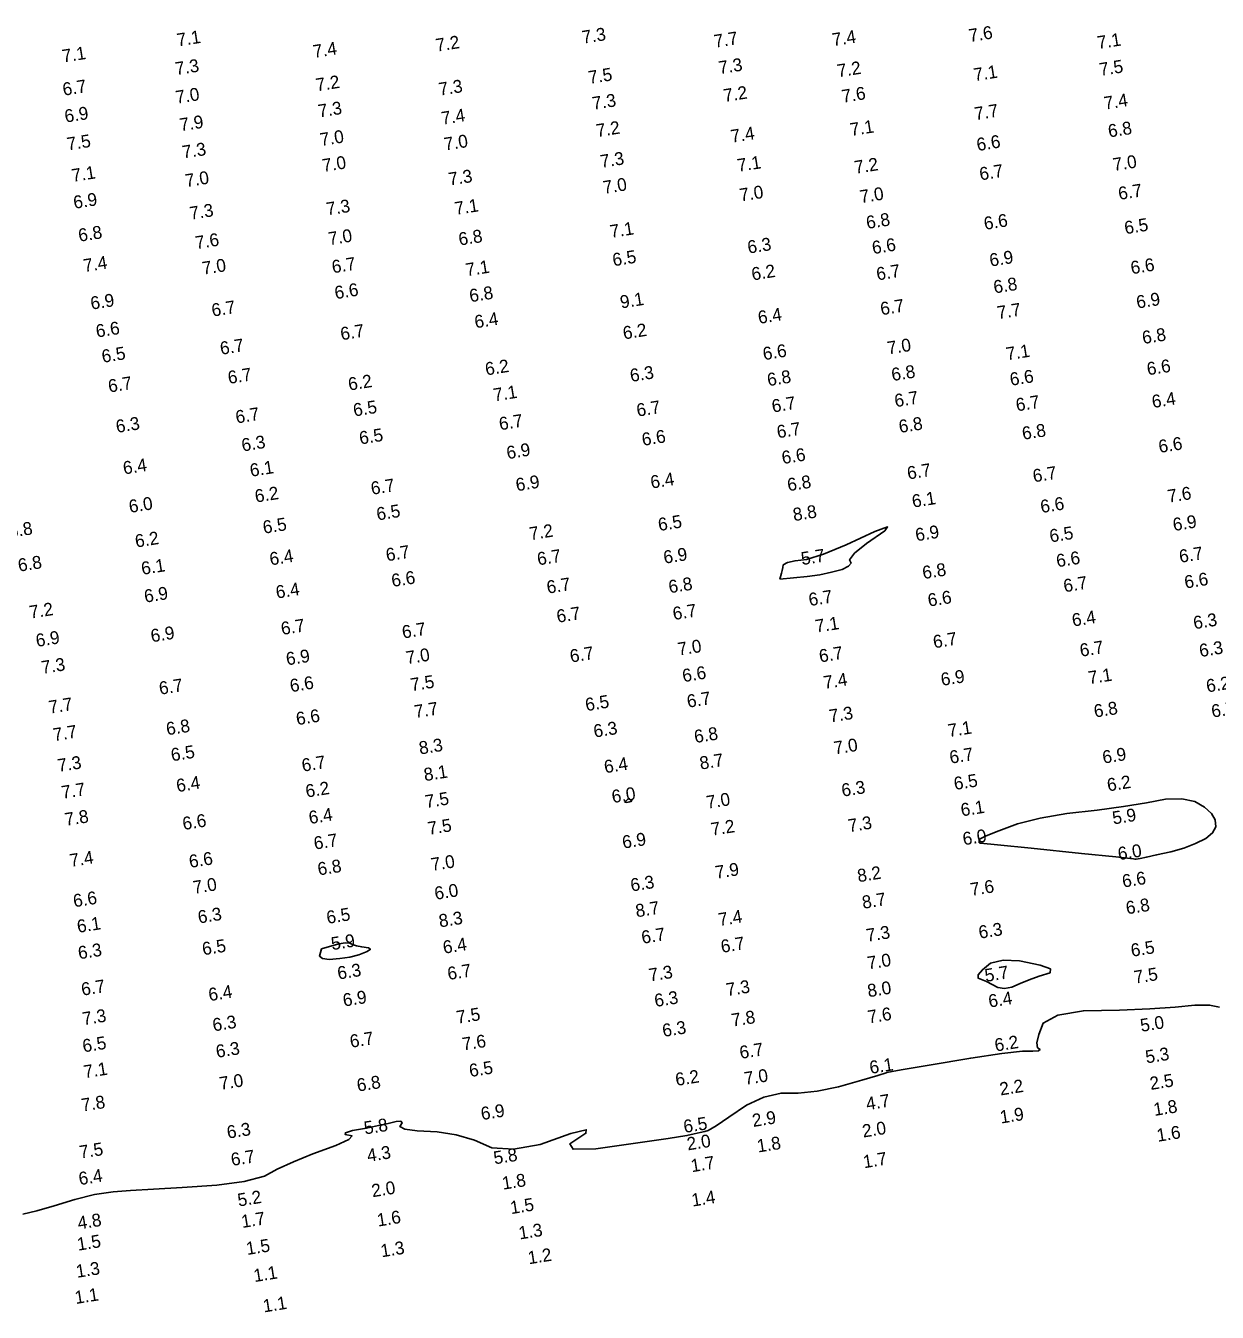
# Model space of a CAD drawing. Extents: x 988130 to 1132882, y 654656 to 841453.
# Drawn here: x 1106589 to 1107053, y 666006 to 666506 of the extents above; entities that cross this region are included whole.
import ezdxf

# ---------------------------------------------------------------- set-up
doc = ezdxf.new("R2010")
doc.units = 0
doc.layers.add('V-TOPO-MINR', color=7, linetype='Continuous')
doc.layers.add('V-TOPO-SOUN', color=7, linetype='Continuous')

msp = doc.modelspace()

# ---------------------------------------------------------------- linework, layer by layer
at = {"layer": 'V-TOPO-MINR'}
for points in [[(1106882.52, 666290.93), (1106883.11, 666293.21), (1106883.38, 666294.32), (1106883.62, 666295.4), (1106883.83, 666296.45), (1106885.44, 666297.32), (1106888.44, 666298.02), (1106892.83, 666298.54), (1106899.45, 666300.62), (1106908.3, 666304.24), (1106919.38, 666309.41), (1106924.39, 666311.2), (1106923.31, 666309.63), (1106916.16, 666304.69), (1106911.59, 666300.96), (1106909.61, 666298.44), (1106910.22, 666297.13), (1106909.24, 666295.88), (1106906.7, 666294.69), (1106902.57, 666293.55), (1106898.05, 666292.63), (1106893.14, 666291.92)], [(1106822.69, 666204.63), (1106823.49, 666205.39), (1106823.82, 666205.56), (1106824.09, 666205.52), (1106824.3, 666205.27), (1106824.51, 666205.08), (1106824.73, 666204.95), (1106824.95, 666204.89), (1106825, 666204.78), (1106824.87, 666204.64), (1106824.57, 666204.46), (1106824.11, 666204.32), (1106823.5, 666204.22), (1106822.74, 666204.14), (1106822.31, 666204.16), (1106822.21, 666204.26)], [(1106960.18, 666188.35), (1106960.46, 666188.27), (1106967.09, 666187.59), (1106980.22, 666186.27), (1106999.84, 666184.32), (1107013.09, 666182.97), (1107019.97, 666182.23), (1107020.48, 666182.11), (1107021.09, 666182.09), (1107021.8, 666182.16), (1107022.61, 666182.33), (1107025.01, 666182.85), (1107028.99, 666183.71), (1107034.56, 666184.92), (1107039.6, 666186.38), (1107044.13, 666188.1), (1107048.15, 666190.07), (1107050.75, 666192.26), (1107051.95, 666194.69), (1107051.73, 666197.34), (1107050.3, 666199.86), (1107047.65, 666202.25), (1107043.78, 666204.52), (1107038.72, 666205.56), (1107032.47, 666205.37), (1107025.03, 666203.96), (1107016.14, 666202.55), (1107005.82, 666201.16), (1106994.05, 666199.78), (1106983.76, 666197.98), (1106974.94, 666195.76), (1106967.61, 666193.13), (1106962.67, 666191.16), (1106960.14, 666189.85), (1106960, 666189.2), (1106959.95, 666188.75), (1106959.98, 666188.49)], [(1106704.39, 666147.27), (1106711.09, 666149.14), (1106713.64, 666149.55), (1106715.4, 666149.45), (1106716.36, 666148.83), (1106717.89, 666148.32), (1106719.99, 666147.92), (1106722.67, 666147.64), (1106723.39, 666147.04), (1106722.14, 666146.13), (1106718.92, 666144.91), (1106715.39, 666144), (1106711.52, 666143.4), (1106707.33, 666143.11), (1106704.68, 666143.41), (1106703.56, 666144.31)], [(1106962.82, 666134.54), (1106967.32, 666132.13), (1106969.88, 666131.8), (1106972.75, 666132.35), (1106975.93, 666133.79), (1106979.45, 666135.19), (1106983.33, 666136.57), (1106987.57, 666137.92), (1106987.71, 666139.37), (1106983.76, 666140.9), (1106975.73, 666142.53), (1106969.29, 666142.77), (1106964.46, 666141.61), (1106961.24, 666139.06), (1106959.62, 666137.14), (1106959.61, 666135.85)]]:
    msp.add_lwpolyline(points, close=True, dxfattribs=at)
msp.add_lwpolyline([(1107053.45, 666124.51), (1107049.55, 666125.32), (1107043.78, 666125.33), (1107036.14, 666124.53), (1107026.38, 666123.89), (1107014.51, 666123.42), (1107000.52, 666123.11), (1106990.64, 666121.42), (1106984.87, 666118.35), (1106983.22, 666113.9), (1106982.47, 666110.69), (1106982.63, 666108.74), (1106983.7, 666108.03), (1106983.09, 666107.57), (1106980.8, 666107.37), (1106976.84, 666107.41), (1106968.82, 666106.54), (1106956.73, 666104.75), (1106940.59, 666102.04), (1106929.72, 666100.17), (1106924.12, 666099.15), (1106923.8, 666098.96), (1106920.56, 666097.98), (1106914.4, 666096.19), (1106905.31, 666093.6), (1106897.05, 666091.9), (1106889.6, 666091.08), (1106882.99, 666091.14), (1106876.3, 666089.6), (1106869.54, 666086.46), (1106862.71, 666081.73), (1106857.73, 666078.44), (1106854.59, 666076.6), (1106853.3, 666076.21), (1106851.5, 666075.76), (1106849.2, 666075.24), (1106846.39, 666074.65), (1106839.09, 666073.49), (1106827.27, 666071.77), (1106810.96, 666069.48), (1106802.16, 666069.34), (1106800.88, 666071.35), (1106807.11, 666075.51), (1106807.26, 666076.87), (1106801.33, 666075.42), (1106789.31, 666071.18), (1106779.04, 666069.33), (1106770.52, 666069.87), (1106763.76, 666072.8), (1106756.68, 666074.88), (1106749.29, 666076.1), (1106741.59, 666076.46), (1106736.75, 666077.16), (1106734.77, 666078.19), (1106735.65, 666079.55), (1106735.2, 666080.19), (1106733.42, 666080.12), (1106730.32, 666079.34), (1106726.45, 666078.48), (1106721.81, 666077.55), (1106716.4, 666076.55), (1106713.66, 666075.7), (1106713.6, 666075.02), (1106716.21, 666074.49), (1106714.99, 666073.07), (1106709.93, 666070.74), (1106701.03, 666067.51), (1106693.44, 666064.45), (1106687.15, 666061.57), (1106682.16, 666058.85), (1106674.35, 666056.76), (1106663.71, 666055.31), (1106650.24, 666054.48), (1106639.02, 666053.79), (1106630.06, 666053.23), (1106623.34, 666052.8), (1106616.16, 666051.67), (1106608.52, 666049.84), (1106600.41, 666047.3), (1106593.66, 666045.38), (1106588.29, 666044.09)], dxfattribs=at)

# ---------------------------------------------------------------- texts
at = {"layer": 'V-TOPO-SOUN'}
for s, p in [('7.3', (1106806.01, 666499)), ('7.6', (1106956.35, 666499.64)), ('7.1', (1106648.51, 666497.92)), ('7.2', (1106749.14, 666495.89)), ('7.7', (1106857.31, 666497.43)), ('7.4', (1106903.25, 666498.03)), ('7.1', (1107006.27, 666496.89)), ('7.1', (1106603.91, 666491.66)), ('7.4', (1106701.45, 666493.45)), ('7.3', (1106647.87, 666486.77)), ('7.3', (1106859.09, 666487.14)), ('7.2', (1106905.19, 666485.92)), ('7.1', (1106958.23, 666484.4)), ('7.5', (1107007.09, 666486.46)), ('6.7', (1106604.1, 666478.77)), ('7.2', (1106702.53, 666480.46)), ('7.3', (1106750.32, 666478.79)), ('7.5', (1106808.48, 666483.36)), ('7.0', (1106648.02, 666475.66)), ('7.2', (1106861, 666476.32)), ('7.6', (1106906.98, 666476.04)), ('7.3', (1106703.42, 666470.3)), ('7.3', (1106809.97, 666473.28)), ('7.7', (1106958.57, 666469.27)), ('7.4', (1107008.91, 666473.36)), ('6.9', (1106604.87, 666468.31)), ('7.9', (1106649.58, 666464.94)), ('7.4', (1106751.3, 666467.49)), ('7.0', (1106704.17, 666459.22)), ('7.2', (1106811.5, 666462.69)), ('7.4', (1106863.83, 666460.5)), ('7.1', (1106910.22, 666463.11)), ('6.8', (1107010.5, 666462.54)), ('7.5', (1106605.76, 666457.48)), ('7.3', (1106650.6, 666454.33)), ('7.0', (1106752.39, 666457.45)), ('6.6', (1106959.39, 666457.27)), ('7.0', (1106705.04, 666449.13)), ('7.3', (1106813.1, 666450.72)), ('7.1', (1106866.34, 666449.17)), ('7.0', (1107012.37, 666449.49)), ('7.1', (1106607.64, 666445.25)), ('7.3', (1106754.11, 666443.84)), ('7.2', (1106911.9, 666448.44)), ('6.7', (1106960.49, 666445.86)), ('7.0', (1106651.75, 666443.24)), ('7.0', (1106814.17, 666440.62)), ('6.9', (1106608.28, 666434.81)), ('7.0', (1106867.24, 666437.65)), ('7.0', (1106914, 666437.02)), ('6.7', (1107014.47, 666438.26)), ('7.3', (1106653.48, 666430.57)), ('7.3', (1106706.59, 666432.24)), ('7.1', (1106756.52, 666432.44)), ('6.8', (1106916.47, 666426.97)), ('6.6', (1106962.22, 666426.62)), ('6.5', (1107016.84, 666424.94)), ('6.8', (1106610.21, 666422.01)), ('7.6', (1106655.66, 666419.12)), ('7.0', (1106707.39, 666420.7)), ('6.8', (1106758.02, 666420.52)), ('7.1', (1106816.86, 666423.49)), ('6.3', (1106870.32, 666417.39)), ('6.6', (1106918.74, 666417.2)), ('7.4', (1106612.18, 666410.23)), ('7.0', (1106658.36, 666409.2)), ('6.7', (1106708.75, 666409.77)), ('6.5', (1106817.84, 666412.49)), ('6.9', (1106964.39, 666412.35)), ('6.6', (1107019.27, 666409.4)), ('7.1', (1106760.79, 666408.6)), ('6.2', (1106871.89, 666406.96)), ('6.7', (1106920.43, 666406.98)), ('6.6', (1106709.83, 666399.7)), ('6.8', (1106965.94, 666401.92)), ('6.9', (1106614.93, 666395.61)), ('6.8', (1106762.21, 666398.51)), ('9.1', (1106820.81, 666396.08)), ('6.9', (1107021.48, 666396.04)), ('6.7', (1106662.01, 666392.9)), ('6.4', (1106874.41, 666390.09)), ('6.7', (1106921.97, 666393.46)), ('7.7', (1106967.36, 666391.94)), ('6.6', (1106617.02, 666384.77)), ('6.7', (1106712.09, 666383.72)), ('6.4', (1106764.21, 666388.37)), ('6.2', (1106821.9, 666384.05)), ('6.8', (1107023.75, 666382.26)), ('6.5', (1106619.29, 666374.97)), ('6.7', (1106665.29, 666378.08)), ('6.6', (1106876.29, 666375.99)), ('7.0', (1106924.64, 666378.19)), ('7.1', (1106970.85, 666375.93)), ('6.2', (1106768.36, 666370.05)), ('6.6', (1107025.57, 666370.09)), ('6.7', (1106668.32, 666366.73)), ('6.2', (1106715.12, 666364.16)), ('6.3', (1106824.66, 666367.52)), ('6.8', (1106877.99, 666365.89)), ('6.8', (1106926.28, 666367.87)), ('6.6', (1106972.31, 666366.04)), ('6.7', (1106621.81, 666363.4)), ('7.1', (1106771.55, 666359.97)), ('6.5', (1106717.05, 666354.1)), ('6.7', (1106827.21, 666354.03)), ('6.7', (1106879.76, 666355.63)), ('6.7', (1106927.47, 666357.73)), ('6.7', (1106974.65, 666356.09)), ('6.4', (1107027.52, 666357.38)), ('6.7', (1106671.33, 666351.38)), ('6.7', (1106773.75, 666348.74)), ('6.3', (1106624.81, 666347.72)), ('6.7', (1106881.72, 666345.62)), ('6.8', (1106929.14, 666347.68)), ('6.8', (1106977.07, 666345.03)), ('6.3', (1106673.65, 666340.49)), ('6.5', (1106719.41, 666343.22)), ('6.6', (1106829.26, 666342.68)), ('6.6', (1107030.12, 666339.92)), ('6.9', (1106776.66, 666337.51)), ('6.6', (1106883.63, 666335.6)), ('6.4', (1106627.58, 666331.56)), ('6.1', (1106676.89, 666330.67)), ('6.7', (1106932.39, 666329.61)), ('6.7', (1106723.92, 666323.66)), ('6.9', (1106780.24, 666325.04)), ('6.4', (1106832.61, 666326.08)), ('6.8', (1106885.81, 666325.03)), ('6.7', (1106981.23, 666328.5)), ('6.2', (1106678.83, 666320.63)), ('7.6', (1107033.61, 666320.59)), ('6.0', (1106629.85, 666316.62)), ('6.5', (1106726.11, 666313.68)), ('6.1', (1106934.27, 666318.66)), ('6.6', (1106984.19, 666316.57)), ('6.5', (1106835.58, 666309.57)), ('8.8', (1106887.99, 666313.45)), ('6.9', (1107035.66, 666309.57)), ('6.8', (1106583.15, 666306.94)), ('6.5', (1106681.93, 666308.53)), ('7.2', (1106785.53, 666306.03)), ('6.9', (1106935.58, 666305.58)), ('6.5', (1106987.73, 666305.14)), ('6.2', (1106632.26, 666303.15)), ('6.8', (1106586.75, 666293.77)), ('6.4', (1106684.55, 666296.22)), ('6.7', (1106729.77, 666297.8)), ('6.7', (1106788.58, 666296.23)), ('6.9', (1106837.66, 666296.87)), ('5.7', (1106891.15, 666296.35)), ('6.6', (1106990.36, 666295.48)), ('6.7', (1107038.12, 666297.23)), ('6.1', (1106634.67, 666292.54)), ('6.8', (1106938.31, 666290.9)), ('6.6', (1106731.91, 666287.82)), ('6.7', (1106792.27, 666285.22)), ('6.8', (1106839.65, 666285.39)), ('6.7', (1106993.15, 666285.77)), ('6.6', (1107040.17, 666287.22)), ('6.9', (1106635.8, 666281.72)), ('6.4', (1106686.97, 666283.32)), ('6.7', (1106894.1, 666280.41)), ('6.6', (1106940.41, 666280.18)), ('7.2', (1106591.2, 666275.53)), ('6.7', (1106796.13, 666273.92)), ('6.7', (1106841.27, 666274.98)), ('6.7', (1106688.98, 666269.17)), ('7.1', (1106896.66, 666270.07)), ('6.4', (1106996.47, 666272.44)), ('6.3', (1107043.63, 666271.41)), ('6.9', (1106593.68, 666264.53)), ('6.9', (1106638.34, 666266.34)), ('6.7', (1106736.04, 666267.8)), ('6.7', (1106942.47, 666264)), ('7.0', (1106843.2, 666261.17)), ('6.7', (1106999.5, 666260.71)), ('6.3', (1107045.93, 666260.59)), ('7.3', (1106595.83, 666254.04)), ('6.9', (1106690.95, 666257.36)), ('7.0', (1106737.55, 666257.8)), ('6.7', (1106801.3, 666258.45)), ('6.7', (1106898.15, 666258.48)), ('6.6', (1106845, 666250.84)), ('6.9', (1106945.48, 666249.39)), ('7.1', (1107002.77, 666250.03)), ('6.7', (1106641.58, 666245.95)), ('6.6', (1106692.45, 666246.95)), ('7.5', (1106739.33, 666247.32)), ('7.4', (1106899.88, 666248.18)), ('6.2', (1107048.66, 666246.84)), ('7.7', (1106598.7, 666238.59)), ('6.5', (1106807.28, 666239.58)), ('6.7', (1106846.79, 666240.9)), ('6.6', (1106694.85, 666234.11)), ('7.7', (1106740.8, 666236.87)), ('7.3', (1106902.08, 666235.15)), ('6.8', (1107004.98, 666237.07)), ('6.7', (1107050.65, 666237.04)), ('6.8', (1106644.35, 666230.18)), ('6.3', (1106810.48, 666229.29)), ('7.1', (1106948.23, 666229.49)), ('7.7', (1106600.39, 666227.89)), ('6.8', (1106849.6, 666227.17)), ('6.5', (1106646.2, 666220.06)), ('8.3', (1106742.63, 666222.73)), ('7.0', (1106903.9, 666222.75)), ('6.7', (1106948.87, 666219.14)), ('6.9', (1107008.3, 666219.16)), ('7.3', (1106602.13, 666215.92)), ('6.7', (1106697.05, 666216.03)), ('6.4', (1106814.59, 666215.44)), ('8.7', (1106851.73, 666216.85)), ('8.1', (1106744.51, 666212.37)), ('6.5', (1106950.53, 666208.91)), ('7.7', (1106603.67, 666205.5)), ('6.4', (1106648.3, 666208.1)), ('6.2', (1106698.55, 666205.97)), ('6.0', (1106817.55, 666203.84)), ('6.3', (1106906.86, 666206.31)), ('6.2', (1107010.11, 666208.37)), ('7.5', (1106745.02, 666201.91)), ('7.0', (1106854.33, 666201.63)), ('7.8', (1106604.94, 666194.97)), ('6.4', (1106699.78, 666195.69)), ('6.1', (1106953.21, 666198.67)), ('5.9', (1107012.16, 666195.55)), ('6.6', (1106650.7, 666193.36)), ('7.5', (1106746.05, 666191.49)), ('7.2', (1106856.12, 666191.15)), ('7.3', (1106909.43, 666192.53)), ('6.7', (1106701.74, 666185.73)), ('6.9', (1106821.65, 666186.12)), ('6.0', (1106953.98, 666187.44)), ('7.4', (1106606.85, 666179.01)), ('6.6', (1106653.23, 666178.63)), ('6.0', (1107014.3, 666181.66)), ('6.8', (1106703.23, 666175.71)), ('7.0', (1106747.29, 666177.46)), ('7.9', (1106857.78, 666174.4)), ('6.3', (1106824.84, 666169.45)), ('8.2', (1106913.03, 666173.08)), ('6.6', (1107015.96, 666171)), ('7.0', (1106654.77, 666168.55)), ('6.0', (1106748.66, 666166.24)), ('7.6', (1106956.93, 666167.75)), ('6.6', (1106608.2, 666163.32)), ('8.7', (1106826.81, 666159.44)), ('8.7', (1106914.88, 666162.76)), ('6.8', (1107017.43, 666160.59)), ('6.3', (1106656.67, 666157.03)), ('6.5', (1106706.67, 666156.89)), ('8.3', (1106750.35, 666155.52)), ('7.4', (1106859.01, 666156.05)), ('6.1', (1106609.7, 666153.4)), ('6.7', (1106829.1, 666149.14)), ('7.3', (1106916.47, 666149.91)), ('6.3', (1106960.18, 666151.12)), ('6.5', (1106658.35, 666144.69)), ('5.9', (1106708.48, 666146.68)), ('6.4', (1106751.94, 666145.28)), ('6.7', (1106859.95, 666145.62)), ('6.5', (1107019.33, 666144.1)), ('6.3', (1106610.1, 666143.11)), ('7.0', (1106916.88, 666139.15)), ('6.3', (1106710.91, 666135.25)), ('6.7', (1106753.7, 666135.06)), ('7.3', (1106831.98, 666134.48)), ('5.7', (1106962.56, 666134.33)), ('7.5', (1107020.57, 666133.65)), ('6.7', (1106611.35, 666128.97)), ('7.3', (1106862.02, 666128.8)), ('6.4', (1106660.79, 666126.86)), ('6.9', (1106713.04, 666124.74)), ('6.3', (1106834.15, 666124.57)), ('8.0', (1106916.96, 666128.38)), ('6.4', (1106963.99, 666124.35)), ('7.3', (1106611.8, 666117.52)), ('6.3', (1106662.39, 666115.1)), ('7.5', (1106757.19, 666118.07)), ('7.8', (1106864.1, 666116.96)), ('7.6', (1106917.06, 666118.21)), ('5.0', (1107023.02, 666114.91)), ('6.7', (1106715.76, 666108.73)), ('6.3', (1106837.23, 666112.93)), ('6.5', (1106611.82, 666106.94)), ('6.3', (1106663.69, 666104.82)), ('7.6', (1106759.43, 666107.64)), ('6.7', (1106867.25, 666104.39)), ('6.2', (1106966.41, 666107.25)), ('5.3', (1107025.02, 666102.67)), ('7.1', (1106612.3, 666096.88)), ('6.5', (1106762.12, 666097.35)), ('6.2', (1106842.3, 666093.89)), ('7.0', (1106869.06, 666094.27)), ('6.1', (1106917.76, 666098.57)), ('7.0', (1106665.07, 666092.35)), ('6.8', (1106718.47, 666091.68)), ('2.2', (1106968.33, 666090.2)), ('2.5', (1107026.7, 666092.34)), ('7.8', (1106611.38, 666083.95)), ('4.7', (1106916.42, 666084.46)), ('6.9', (1106766.67, 666080.62)), ('1.9', (1106968.49, 666079.28)), ('1.8', (1107028.16, 666082.24)), ('5.8', (1106721.26, 666075.05)), ('6.5', (1106845.44, 666075.62)), ('2.9', (1106872.16, 666077.95)), ('2.0', (1106914.95, 666073.84)), ('6.3', (1106667.96, 666073.4)), ('2.0', (1106846.76, 666068.84)), ('1.6', (1107029.42, 666072.18)), ('7.5', (1106610.6, 666065.66)), ('4.3', (1106722.44, 666064.37)), ('1.8', (1106874.04, 666068.03)), ('6.7', (1106669.53, 666062.79)), ('5.8', (1106771.63, 666063.43)), ('1.7', (1106848.29, 666060.37)), ('1.7', (1106915.26, 666061.91)), ('6.4', (1106610.34, 666055.35)), ('2.0', (1106724.19, 666050.64)), ('1.8', (1106774.93, 666053.57)), ('5.2', (1106672.13, 666047.03)), ('1.5', (1106778.08, 666044.08)), ('1.4', (1106848.58, 666047.01)), ('1.7', (1106673.56, 666038.69)), ('1.6', (1106726.32, 666039.23)), ('4.8', (1106609.93, 666038.12)), ('1.3', (1106781.39, 666034.22)), ('1.5', (1106609.72, 666029.85)), ('1.5', (1106675.45, 666028.19)), ('1.3', (1106727.73, 666027.29)), ('1.2', (1106784.96, 666024.58)), ('1.3', (1106609.32, 666019.31)), ('1.1', (1106678.33, 666017.67)), ('1.1', (1106608.83, 666009.14)), ('1.1', (1106681.98, 666005.87))]:
    msp.add_text(s, height=5, rotation=9.0039, dxfattribs=at).set_placement(p)

doc.saveas('drawing.dxf')
